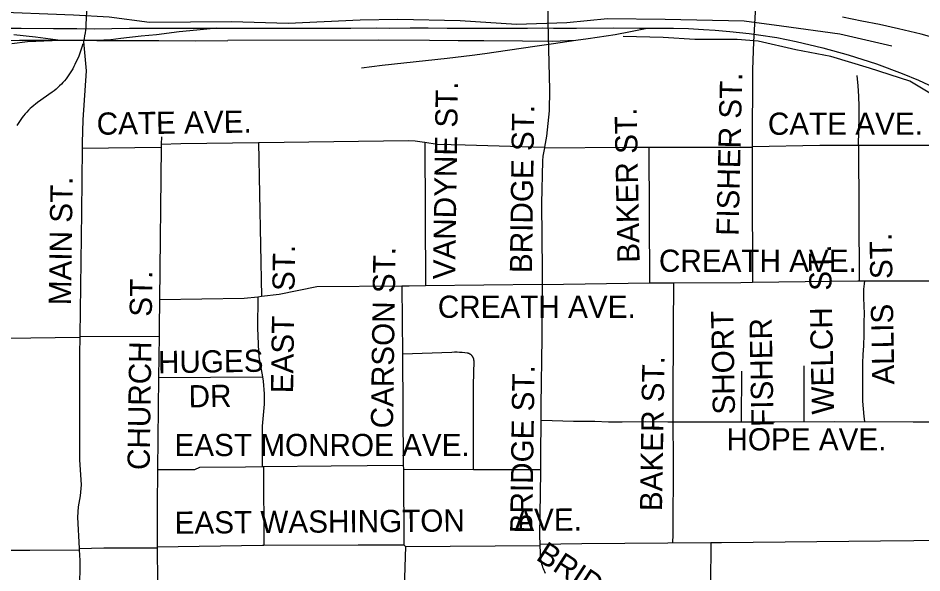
# Model space of a CAD drawing. Extents: x 1670563 to 1761545, y 515755 to 578944.
# Drawn here: x 1695961 to 1699015, y 550248 to 552123 of the extents above; entities that cross this region are included whole.
import ezdxf

# ---------------------------------------------------------------- set-up
doc = ezdxf.new("R2010")
doc.units = 0
for name, color, linetype in [('RR Tracks', 7, 'Continuous'), ('SHP_LINE', 7, 'Continuous'), ('STREETCL', 7, 'Continuous'), ('STRNAMES', 7, 'Continuous')]:
    doc.layers.add(name, color=color, linetype=linetype)

# ---------------------------------------------------------------- blocks, each defined once
blk = doc.blocks.new('RR TRACKS02')
at = {"layer": 'RR Tracks'}
for p, q in [((1698812, 552111.9), (1698747, 552125.8)), ((1698871.4, 552101.1), (1698812, 552111.9)), ((1695839.4, 552088), (1695970.5, 552088.5)), ((1695970.5, 552088.5), (1696079.8, 552087.7)), ((1696079.8, 552087.7), (1696159.2, 552088)), ((1696159.2, 552088), (1696217.5, 552087)), ((1696217.5, 552087), (1696337.1, 552088.3)), ((1696337.1, 552088.3), (1696453.6, 552088.3)), ((1696504.8, 552076), (1696428.2, 552066.2)), ((1696453.6, 552088.3), (1696562.9, 552088.6)), ((1696564.3, 552082), (1696504.8, 552076)), ((1696562.9, 552088.6), (1696632.1, 552088.3)), ((1696632.1, 552088.3), (1696564.3, 552082)), ((1696632.1, 552088.3), (1696703.6, 552088.5)), ((1696703.6, 552088.5), (1696745.7, 552088.9)), ((1696745.7, 552088.9), (1696827.3, 552089.2)), ((1696827.3, 552089.2), (1696887.1, 552088.9)), ((1696887.1, 552088.9), (1696982.4, 552088.3)), ((1696982.4, 552088.3), (1697085.1, 552088.7)), ((1697085.1, 552088.7), (1697170.3, 552089.6)), ((1697170.3, 552089.6), (1697216.5, 552088.9)), ((1697216.5, 552088.9), (1697285.3, 552089.6)), ((1697285.3, 552089.6), (1697345.8, 552089.6)), ((1697345.8, 552089.6), (1697410.9, 552089)), ((1697410.9, 552089), (1697489.2, 552088.7)), ((1697489.2, 552088.7), (1697600.7, 552089.2)), ((1697600.7, 552089.2), (1697681.8, 552088.6)), ((1697681.8, 552088.6), (1697731.2, 552089.5)), ((1697731.2, 552089.5), (1697770, 552088.6)), ((1697770, 552088.6), (1697847.6, 552088.9)), ((1697847.6, 552088.9), (1697971.4, 552089.5)), ((1697971.4, 552089.5), (1698061, 552088.5)), ((1698030, 552076.5), (1697978.5, 552066.1)), ((1698081.1, 552086.9), (1698030, 552076.5)), ((1698061, 552088.5), (1698125.8, 552088.9)), ((1698125.8, 552088.9), (1698175.2, 552088.5)), ((1698175.2, 552088.5), (1698225.9, 552087.2)), ((1698225.9, 552087.2), (1698276.4, 552084.1)), ((1698276.4, 552084.1), (1698316, 552081.9)), ((1698316, 552081.9), (1698365.2, 552077.8)), ((1698365.2, 552077.8), (1698431.4, 552070.2)), ((1698935.5, 552086.3), (1698871.4, 552101.1)), ((1699012.3, 552068.3), (1698935.5, 552086.3)), ((1695965.1, 552047.3), (1695905.4, 552044.6)), ((1696019.1, 552058.1), (1695946, 552065.9)), ((1696103.7, 552047), (1695965.1, 552047.3)), ((1696103.7, 552047), (1695991.9, 552042.9)), ((1696103.7, 552047), (1696019.1, 552058.1)), ((1696226.5, 552047.2), (1696103.7, 552047)), ((1696273.8, 552049.4), (1696226.5, 552047.2)), ((1696226.5, 552047.2), (1696338.1, 552046.6)), ((1696307.5, 552054.1), (1696273.8, 552049.4)), ((1696377, 552061.7), (1696307.5, 552054.1)), ((1696338.1, 552046.6), (1696435.9, 552047.2)), ((1696428.2, 552066.2), (1696377, 552061.7)), ((1696435.9, 552047.2), (1696558.8, 552046.3)), ((1696558.8, 552046.3), (1696668.9, 552046.9)), ((1697177.7, 552048.1), (1696668.9, 552046.9)), ((1697351, 552047.1), (1697177.7, 552048.1)), ((1697447.4, 552045.9), (1697351, 552047.1)), ((1697534, 552046.2), (1697447.4, 552045.9)), ((1697664.9, 552044.9), (1697534, 552046.2)), ((1697764.8, 552044), (1697664.9, 552044.9)), ((1697844.9, 552047.4), (1697764.8, 552044)), ((1697844.9, 552047.4), (1697770, 552035.9)), ((1697886.6, 552052.2), (1697844.9, 552047.4)), ((1697978.5, 552066.1), (1697886.6, 552052.2)), ((1698431.4, 552070.2), (1698462.1, 552066.1)), ((1698462.1, 552066.1), (1698524.3, 552056.7)), ((1698524.3, 552056.7), (1698589.7, 552043.7)), ((1698589.7, 552043.7), (1698680.2, 552022)), ((1699076.3, 552050), (1699012.3, 552068.3)), ((1695991.9, 552042.9), (1695939.9, 552036.3)), ((1697714.2, 552027.7), (1697613.9, 552012.9)), ((1697770, 552035.9), (1697714.2, 552027.7)), ((1698680.2, 552022), (1698765.5, 551998.6)), ((1697410.1, 551986.3), (1697191, 551963)), ((1697495.4, 551996.1), (1697410.1, 551986.3)), ((1697537.9, 552002.4), (1697495.4, 551996.1)), ((1697613.9, 552012.9), (1697537.9, 552002.4)), ((1698765.5, 551998.6), (1698861.6, 551967.9)), ((1697191, 551963), (1697121.2, 551954.1)), ((1698861.6, 551967.9), (1698948.3, 551935.2)), ((1698948.3, 551935.2), (1699003.4, 551912.7)), ((1699003.4, 551912.7), (1699085.7, 551874.9))]:
    blk.add_line(p, q, dxfattribs=at)

msp = doc.modelspace()

# ---------------------------------------------------------------- linework, layer by layer
at = {"layer": 'SHP_LINE'}
for points in [[(1698913, 552028), (1698737, 552069), (1698540, 552095), (1698414, 552112), (1698147, 552118), (1697952, 552120), (1697815, 552107), (1697645, 552101), (1697455, 552113), (1697244, 552118), (1697117, 552116), (1696873, 552104), (1696682, 552110), (1696405, 552108), (1696268, 552126), (1696148, 552133), (1695857, 552144), (1694983, 552125)], [(1699075, 551849), (1698974, 551910), (1698838, 551954), (1698707, 551993), (1698589, 552016), (1698461, 552045), (1698390, 552051), (1698248, 552050), (1698140, 552057), (1698005, 552061)]]:
    msp.add_lwpolyline(points, dxfattribs=at)
at = {"layer": 'STREETCL'}
for points in [[(1696199.3, 552367), (1696192.3, 552166.9), (1696189.7, 552101.6), (1696189, 552091.9), (1696188.1, 552082.2), (1696186.9, 552072.5), (1696185.4, 552062.9), (1696183.6, 552053.3), (1696181.5, 552043.8)], [(1697752, 552261.7), (1697750.8, 552109.3), (1697756.3, 551880.7), (1697755.5, 551809.9), (1697746.6, 551723.6), (1697739.6, 551686.3)], [(1698453.8, 552182.8), (1698445.5, 552043), (1698442.1, 551949.5), (1698441.1, 551688.4)], [(1696181.5, 552043.8), (1696190.5, 551945), (1696179.3, 551778.9), (1696177.3, 551701.5), (1696177.1, 551683.5)], [(1696179.5, 552035.8), (1696176.5, 552025.1), (1696173.1, 552014.5), (1696169.4, 552004), (1696165.3, 551993.7), (1696160.8, 551983.5), (1696156, 551973.4), (1696152.7, 551966), (1696149.2, 551958.7), (1696145.4, 551951.4), (1696141.3, 551944.4), (1696137, 551937.4), (1696132.5, 551930.6), (1696127.8, 551924), (1696122.8, 551917.5), (1696117.6, 551911.2), (1696112.3, 551905.1), (1696106.7, 551899.2), (1696100.9, 551893.5), (1696094.9, 551887.9), (1696088.7, 551882.6), (1696082.4, 551877.5), (1696075.8, 551872.6), (1696026.2, 551837.2), (1696019.6, 551832.5), (1696013.3, 551827.5), (1696007.1, 551822.2), (1696001.1, 551816.8), (1695995.3, 551811.2), (1695989.7, 551805.4), (1695984.3, 551799.3), (1695979.1, 551793.1), (1695974.1, 551786.7), (1695969.4, 551780.2), (1695964.8, 551773.5), (1695960.6, 551766.6), (1695956.5, 551759.6)], [(1698800.4, 551693.8), (1698802.4, 551788.7), (1698802.7, 551823.8), (1698801.7, 551858.9), (1698799.6, 551894), (1698796.2, 551928.9)], [(1696444.7, 551721.3), (1696444.4, 551696.7)], [(1696772.5, 551702.3), (1696859.2, 551703.5), (1697278.8, 551708.9), (1697302.8, 551708), (1697333.9, 551703.5), (1697335, 551703.3)], [(1696177.1, 551683.5), (1696174.4, 551467.5), (1696169.4, 551050.4)], [(1696177.1, 551683.5), (1696444.3, 551686.6)], [(1696444.3, 551686.6), (1696438.2, 551170.6)], [(1696444.4, 551696.7), (1696444.3, 551686.6)], [(1696444.4, 551696.7), (1696510.4, 551698.6), (1696772.5, 551702.3)], [(1696772.5, 551702.3), (1696782.6, 551181.7)], [(1697335, 551703.3), (1697337.6, 551217.9)], [(1697335, 551703.3), (1697376.8, 551696.8), (1697471.5, 551694.1), (1697739.6, 551686.3)], [(1697739.3, 551684.6), (1697734, 551656.3), (1697732.7, 551640.3), (1697729.3, 551496.7), (1697731.4, 551270.1), (1697731.2, 551223)], [(1697739.6, 551686.3), (1697739.3, 551684.6)], [(1697739.3, 551684.6), (1698013.4, 551686.2), (1698091.5, 551686.3)], [(1698091.5, 551686.3), (1698441.1, 551686.3)], [(1698091.5, 551686.3), (1698094.1, 551228)], [(1698441.1, 551686.3), (1698440.7, 551572.3), (1698442.2, 551230.3)], [(1698441.1, 551688.4), (1698669.9, 551693.6), (1698800.4, 551693.8)], [(1698441.1, 551688.4), (1698441.1, 551686.3)], [(1698800.4, 551693.8), (1699101.2, 551694)], [(1698800.4, 551693.8), (1698803, 551234.8)], [(1697731.2, 551223), (1697337.6, 551217.9)], [(1697731.2, 551223), (1697730.6, 551042.7), (1697727.6, 550814.8), (1697725.6, 550597.2)], [(1697731.2, 551223), (1698094.1, 551228)], [(1698094.1, 551228), (1698129.6, 551228.5), (1698175.1, 551228.7)], [(1698175.1, 551228.7), (1698174.6, 551076), (1698173.4, 550820.2), (1698173.6, 550758.4)], [(1698175.1, 551228.7), (1698403.4, 551229.8), (1698442.2, 551230.3)], [(1698442.2, 551230.3), (1698798.5, 551234.8), (1698803, 551234.8)], [(1698803, 551234.8), (1699104.3, 551235.6)], [(1698821.9, 550759.5), (1698820.2, 550776.7), (1698815.4, 550828.5), (1698814.7, 550867.7), (1698814.7, 550930.6), (1698815.2, 550957), (1698816.2, 550986.4), (1698818.2, 551015.7), (1698818.7, 551023.2), (1698819.1, 551030.7), (1698819.2, 551038.2), (1698820.2, 551096.1), (1698820.3, 551123.3), (1698819.6, 551150.6), (1698818.2, 551177.8), (1698818, 551187.3), (1698818.1, 551196.9), (1698818.6, 551206.4), (1698819.3, 551215.9), (1698820.4, 551225.4), (1698821.7, 551234.9)], [(1697257.7, 551217.1), (1696969.7, 551215.3), (1696843, 551188.9), (1696782.6, 551181.7)], [(1697337.6, 551217.9), (1697282.4, 551217.2), (1697257.7, 551217.1)], [(1697257.7, 551217.1), (1697259.4, 550987.6)], [(1696438.2, 551170.6), (1696437.1, 551077.5), (1696436.8, 551047.9)], [(1696770.2, 551180.2), (1696725, 551174.8), (1696438.2, 551170.6)], [(1696770.2, 551180.2), (1696769.8, 551076), (1696772.8, 550993.5), (1696774, 550978.5), (1696786.1, 550910.4)], [(1696782.6, 551181.7), (1696770.2, 551180.2)], [(1695920.3, 551041.6), (1696169.4, 551044.5)], [(1696169.4, 551050.4), (1696168.6, 550983.1), (1696167.7, 550630.3), (1696173.5, 550546.1), (1696170.6, 550508.4), (1696163.8, 550471.7), (1696161, 550436.9), (1696166.6, 550330.4)], [(1696169.4, 551047), (1696436.8, 551047.9)], [(1696436.8, 551047.9), (1696435.2, 550908.3)], [(1697499.6, 550598.1), (1697499.6, 550884), (1697501.2, 550963.7), (1697501.2, 550964.6), (1697501.2, 550965.5), (1697501.1, 550966.4), (1697501, 550967.3), (1697500.9, 550968.3), (1697500.8, 550969.2), (1697500.6, 550970.1), (1697500.4, 550970.9), (1697500.1, 550971.8), (1697499.8, 550972.7), (1697499.5, 550973.6), (1697499.2, 550974.4), (1697498.8, 550975.3), (1697498.4, 550976.1), (1697498, 550976.9), (1697497.6, 550977.7), (1697497.1, 550978.5), (1697496.6, 550979.3), (1697496.1, 550980), (1697495.5, 550980.8), (1697494.9, 550981.5), (1697494.3, 550982.2), (1697493.7, 550982.8), (1697493.1, 550983.5), (1697492.4, 550984.1), (1697491.7, 550984.7), (1697491, 550985.3), (1697490.3, 550985.8), (1697489.5, 550986.4), (1697488.7, 550986.9), (1697488, 550987.3), (1697487.2, 550987.8), (1697486.3, 550988.2), (1697485.5, 550988.6), (1697484.7, 550989), (1697483.8, 550989.3), (1697483, 550989.6), (1697482.1, 550989.9), (1697481.2, 550990.1), (1697480.3, 550990.4), (1697479.4, 550990.5), (1697478.5, 550990.7), (1697469.9, 550991.9), (1697461.3, 550992.8), (1697452.6, 550993.4), (1697443.9, 550993.7), (1697435.3, 550993.7), (1697426.6, 550993.4), (1697259.4, 550987.6)], [(1697259.4, 550987.6), (1697262.3, 550612.7)], [(1698616.5, 550758.9), (1698617.1, 550900.5), (1698617.1, 550948.2)], [(1698405.7, 550758.3), (1698406.8, 550930.3)], [(1696435.2, 550908.3), (1696431.8, 550597.5)], [(1696435.2, 550908.3), (1696786.1, 550910.4)], [(1696786.1, 550910.4), (1696788.8, 550895.5), (1696792, 550853), (1696792, 550818.5), (1696785.5, 550744.5), (1696785.5, 550607.5)], [(1697727.1, 550764.3), (1697765, 550762.8), (1697837.2, 550760.9), (1697909.4, 550760.7), (1697955.8, 550759.2), (1698002.2, 550759.2), (1698079.3, 550759.8), (1698156.5, 550758.7), (1698173.6, 550758.4)], [(1698173.6, 550758.4), (1698173.8, 550630.7), (1698172.6, 550377.7), (1698172, 550349.7)], [(1698173.6, 550758.4), (1698200, 550758.2), (1698443.9, 550758.6), (1698518.1, 550758.1), (1698720.6, 550759.7), (1698985.6, 550759.2), (1699108.5, 550759.2)], [(1696789.8, 550607.5), (1697018.4, 550610.5), (1697262.3, 550612.7)], [(1697262.3, 550612.7), (1697262.4, 550599.1)], [(1696431.8, 550597.5), (1696430.4, 550473.4), (1696430.4, 550335.8)], [(1696431.8, 550597.5), (1696557.3, 550597.5), (1696575, 550605.6), (1696728.5, 550606.7), (1696785.5, 550607.5)], [(1696785.5, 550607.5), (1696789.8, 550607.5)], [(1696789.8, 550607.5), (1696790.7, 550341.7)], [(1697262.4, 550599.1), (1697264.4, 550343.1)], [(1697262.4, 550599.1), (1697499.6, 550598.1)], [(1697499.6, 550598.1), (1697725.6, 550597.2)], [(1697725.6, 550597.2), (1697725.5, 550590.3), (1697723, 550373.5), (1697723.6, 550345.7)], [(1696430.4, 550335.8), (1696786.7, 550341.7), (1696790.7, 550341.7)], [(1696430.4, 550335.8), (1696430.4, 550332.7)], [(1696790.7, 550341.7), (1697109.7, 550343.4), (1697264.4, 550343.1)], [(1697270.1, 550337.2), (1697261, 550055.5), (1697258.2, 550032.2)], [(1697270.1, 550337.2), (1697264.4, 550343.1)], [(1697270.1, 550337.2), (1697723.7, 550340.5)], [(1697723.6, 550345.7), (1697865.7, 550347.6), (1698301.2, 550350.6)], [(1697723.6, 550345.7), (1697723.7, 550340.4)], [(1697723.7, 550340.4), (1697724.3, 550316.6), (1697724.5, 550311.1), (1697724.9, 550305.6), (1697725.5, 550300.1), (1697726.3, 550294.7), (1697727.2, 550289.2), (1697728.4, 550283.8), (1697729.7, 550278.5), (1697731.3, 550273.2), (1697733, 550267.9), (1697734.9, 550262.8), (1697736.9, 550257.6), (1697739.2, 550252.6), (1697741.6, 550247.6)], [(1698301.2, 550350.6), (1698300.4, 550206.8), (1698299.9, 549987.7)], [(1698301.2, 550350.6), (1698337.3, 550350.9), (1698875.2, 550357), (1699100.1, 550358.9)], [(1695921, 550325.5), (1695999.7, 550324.7), (1696166.8, 550325.8)], [(1696166.6, 550330.4), (1696250.6, 550333.2), (1696430.4, 550332.7)], [(1696166.6, 550330.4), (1696166.8, 550325.8)], [(1696166.8, 550325.8), (1696168.7, 550290), (1696167.5, 550087.1)], [(1696430.4, 550332.7), (1696430.4, 550312.7)], [(1696430.4, 550312.7), (1696431.4, 550238.1), (1696431.5, 550168.5), (1696431.8, 550087.4)]]:
    msp.add_lwpolyline(points, dxfattribs=at)

# ---------------------------------------------------------------- block references
msp.add_blockref('RR TRACKS02', (0, 0), dxfattribs=at)

# ---------------------------------------------------------------- texts
at = {"layer": 'STRNAMES'}
for s, rotation, p in [('FISHER ST.', 88.6605, (1698395, 551386.5)), ('VANDYNE ST.', 89.1863, (1697437.6, 551239.6)), ('CATE AVE.', 0.842, (1696226.6, 551728.4)), ('BRIDGE ST.', 89.1863, (1697697.1, 551260.8)), ('BAKER ST.', 91.0749, (1698060.9, 551296.8)), ('MAIN ST.', 89.1863, (1696139.1, 551152.3)), ('ALLIS   ST.', 91.0749, (1698922.1, 550884.9)), ('EAST   ST.', 89.1863, (1696889.8, 550854.8)), ('WELCH  ST.', 91.0749, (1698717.9, 550784.2)), ('CARSON ST.', 89.1863, (1697227.4, 550736.1)), ('CHURCH   ST.', 89.1863, (1696405, 550595.3)), ('SHORT', 91.0749, (1698383.5, 550783.9)), (' FISHER', 91.0749, (1698514.4, 550714.4)), ('HUGES', 0.842, (1696433.7, 550922.7)), ('BAKER ST.', 89.0596, (1698136.6, 550456.4)), ('BRIDGE ST.', 89.1863, (1697698.1, 550381.4)), ('DR', 0.842, (1696537.3, 550807.3)), ('EAST WASHINGTON      AVE.', 0.4639, (1696489.8, 550380.3)), ('BRIDGE ST.', 326.9474, (1697707, 550294.8))]:
    msp.add_text(s, height=75, rotation=rotation, dxfattribs=at).set_placement(p)
for s, p in [('CATE AVE.', (1698494.2, 551728.4)), ('CREATH AVE.', (1698126.1, 551265.4)), ('CREATH AVE.', (1697378.9, 551110)), ('HOPE AVE.', (1698354.3, 550662.2)), ('EAST MONROE AVE.', (1696489.1, 550642.9))]:
    msp.add_text(s, height=75, dxfattribs=at).set_placement(p)

doc.saveas('drawing.dxf')
